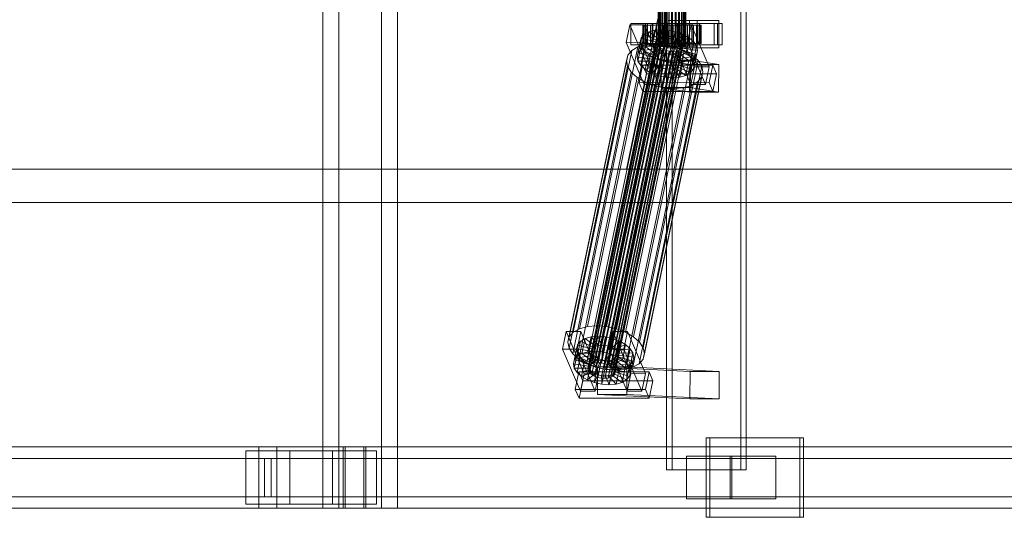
# Model space of a CAD drawing. Header units: millimetres. Extents: x -2233 to 65662, y -50530 to 6847.
# Tile 405 of 656: x 16892 to 17536, y -18456 to -18130. Entities that reach past the tile are written whole.
import ezdxf

# ---------------------------------------------------------------- set-up
doc = ezdxf.new("R2010")
doc.units = ezdxf.units.MM
doc.layers.add('superior_C02', color=7, linetype='Continuous', lineweight=0)

msp = doc.modelspace()

# ---------------------------------------------------------------- linework, layer by layer
at = {"layer": 'superior_C02'}
for p, q in [((17090.378, -17550), (17090.378, -18450)), ((17100.809, -18450), (17100.809, -17550)), ((17128.56, -18450), (17128.56, -17550)), ((17138.991, -17550), (17138.991, -18450)), ((17315.022, -17575), (17315.022, -18425)), ((17318.599, -18425), (17318.599, -17575)), ((17363.513, -18425), (17363.513, -17575)), ((17367.09, -17575), (17367.09, -18425)), ((17309.531, -18148), (17309.531, -17852)), ((17309.742, -18148), (17309.742, -17852)), ((17309.932, -18148), (17309.932, -17852)), ((17310.552, -18148), (17310.552, -17852)), ((17310.919, -18148), (17310.919, -17852)), ((17311.905, -18148), (17311.905, -17852)), ((17312.425, -18148), (17312.425, -17852)), ((17313.709, -18148), (17313.709, -17852)), ((17314.345, -18148), (17314.345, -17852)), ((17315.841, -18148), (17315.841, -17852)), ((17316.551, -18148), (17316.551, -17852)), ((17318.156, -18148), (17318.156, -17852)), ((17318.891, -18148), (17318.891, -17852)), ((17320.496, -18148), (17320.496, -17852)), ((17321.206, -18148), (17321.206, -17852)), ((17322.701, -18148), (17322.701, -17852)), ((17323.338, -18148), (17323.338, -17852)), ((17324.622, -18148), (17324.622, -17852)), ((17325.142, -18148), (17325.142, -17852)), ((17326.127, -18148), (17326.127, -17852)), ((17326.495, -18148), (17326.495, -17852)), ((17327.114, -17852), (17327.114, -18148)), ((17327.305, -18148), (17327.305, -17852)), ((17327.516, -18148), (17327.516, -17852)), ((17290.934, -18133.859), (17288.554, -18145.327)), ((17309.174, -18130), (17288.772, -18228.298)), ((17290.55, -18228.298), (17310.953, -18130)), ((17300.48, -18133.847), (17290.934, -18133.859)), ((17302.685, -18161.391), (17290.934, -18133.859)), ((17301.168, -18133), (17291.623, -18133)), ((17291.623, -18133), (17291.623, -18147)), ((17305.929, -18133), (17291.623, -18133)), ((17298.099, -18145.315), (17300.48, -18133.847)), ((17299.985, -18134), (17299.539, -18134)), ((17299.539, -18134), (17309.531, -18134)), ((17299.539, -18146), (17299.539, -18134)), ((17299.539, -18134), (17300.387, -18134)), ((17301.695, -18134), (17299.985, -18134)), ((17299.985, -18134), (17309.742, -18134)), ((17299.985, -18146), (17299.985, -18134)), ((17300.387, -18134), (17309.932, -18134)), ((17300.387, -18146), (17300.387, -18134)), ((17300.387, -18134), (17302.471, -18134)), ((17300.48, -18133.847), (17312.23, -18161.379)), ((17301.168, -18147), (17301.168, -18133)), ((17301.168, -18133), (17315.475, -18133)), ((17304.551, -18134), (17301.695, -18134)), ((17301.695, -18134), (17310.552, -18134)), ((17301.695, -18146), (17301.695, -18134)), ((17348.288, -18133), (17302.469, -18133)), ((17302.469, -18133), (17302.469, -18147)), ((17305.45, -18133), (17302.469, -18133)), ((17302.471, -18134), (17310.919, -18134)), ((17302.471, -18146), (17302.471, -18134)), ((17302.471, -18134), (17305.648, -18134)), ((17308.359, -18134), (17304.551, -18134)), ((17304.551, -18134), (17311.905, -18134)), ((17304.551, -18146), (17304.551, -18134)), ((17305.45, -18147), (17305.45, -18133)), ((17305.45, -18133), (17351.268, -18133)), ((17305.648, -18134), (17312.425, -18134)), ((17305.648, -18146), (17305.648, -18134)), ((17305.648, -18134), (17309.703, -18134)), ((17305.929, -18147), (17305.929, -18133)), ((17305.929, -18133), (17315.475, -18133)), ((17312.86, -18134), (17308.359, -18134)), ((17308.359, -18134), (17313.709, -18134)), ((17308.359, -18146), (17308.359, -18134)), ((17309.531, -18134), (17309.742, -18134)), ((17309.531, -18134), (17309.531, -18146)), ((17309.932, -18134), (17309.531, -18134)), ((17309.703, -18134), (17314.345, -18134)), ((17309.703, -18146), (17309.703, -18134)), ((17309.703, -18134), (17314.359, -18134)), ((17309.742, -18134), (17310.552, -18134)), ((17309.742, -18134), (17309.742, -18146)), ((17309.932, -18134), (17309.932, -18146)), ((17310.919, -18134), (17309.932, -18134)), ((17310.552, -18134), (17311.905, -18134)), ((17310.552, -18134), (17310.552, -18146)), ((17310.919, -18134), (17310.919, -18146)), ((17312.425, -18134), (17310.919, -18134)), ((17311.905, -18134), (17313.709, -18134)), ((17311.905, -18134), (17311.905, -18146)), ((17312.425, -18134), (17312.425, -18146)), ((17314.345, -18134), (17312.425, -18134)), ((17317.747, -18134), (17312.86, -18134)), ((17312.86, -18134), (17315.841, -18134)), ((17312.86, -18146), (17312.86, -18134)), ((17313.709, -18134), (17315.841, -18134)), ((17313.709, -18134), (17313.709, -18146)), ((17314.345, -18134), (17314.345, -18146)), ((17316.551, -18134), (17314.345, -18134)), ((17314.359, -18134), (17316.551, -18134)), ((17314.359, -18146), (17314.359, -18134)), ((17314.359, -18134), (17319.299, -18134)), ((17315.475, -18133), (17315.475, -18147)), ((17334.924, -18131), (17315.833, -18131)), ((17315.833, -18131), (17315.833, -18149)), ((17330.02, -18131), (17315.833, -18131)), ((17315.841, -18134), (17318.156, -18134)), ((17315.841, -18134), (17315.841, -18146)), ((17316.551, -18134), (17316.551, -18146)), ((17318.891, -18134), (17316.551, -18134)), ((17322.687, -18134), (17317.747, -18134)), ((17317.747, -18134), (17318.156, -18134)), ((17317.747, -18146), (17317.747, -18134)), ((17318.156, -18134), (17320.496, -18134)), ((17318.156, -18134), (17318.156, -18146)), ((17319.299, -18134), (17318.891, -18134)), ((17318.891, -18134), (17318.891, -18146)), ((17321.206, -18134), (17318.891, -18134)), ((17321.48, -18133.821), (17319.099, -18145.289)), ((17319.299, -18146), (17319.299, -18134)), ((17319.299, -18134), (17324.186, -18134)), ((17322.687, -18134), (17320.496, -18134)), ((17320.496, -18134), (17322.701, -18134)), ((17320.496, -18134), (17320.496, -18146)), ((17324.186, -18134), (17321.206, -18134)), ((17321.206, -18134), (17321.206, -18146)), ((17323.338, -18134), (17321.206, -18134)), ((17331.025, -18133.809), (17321.48, -18133.821)), ((17333.23, -18161.353), (17321.48, -18133.821)), ((17331.714, -18133), (17322.168, -18133)), ((17322.168, -18133), (17322.168, -18147)), ((17336.475, -18133), (17322.168, -18133)), ((17327.343, -18134), (17322.687, -18134)), ((17322.687, -18146), (17322.687, -18134)), ((17327.343, -18134), (17322.701, -18134)), ((17322.701, -18134), (17324.622, -18134)), ((17322.701, -18134), (17322.701, -18146)), ((17328.687, -18134), (17323.338, -18134)), ((17323.338, -18134), (17323.338, -18146)), ((17325.142, -18134), (17323.338, -18134)), ((17324.186, -18146), (17324.186, -18134)), ((17324.186, -18134), (17328.687, -18134)), ((17331.398, -18134), (17324.622, -18134)), ((17324.622, -18134), (17326.127, -18134)), ((17324.622, -18134), (17324.622, -18146)), ((17332.496, -18134), (17325.142, -18134)), ((17325.142, -18134), (17325.142, -18146)), ((17326.495, -18134), (17325.142, -18134)), ((17334.576, -18134), (17326.127, -18134)), ((17326.127, -18134), (17327.114, -18134)), ((17326.127, -18134), (17326.127, -18146)), ((17335.352, -18134), (17326.495, -18134)), ((17326.495, -18134), (17326.495, -18146)), ((17327.305, -18134), (17326.495, -18134)), ((17327.114, -18134), (17336.66, -18134)), ((17327.114, -18146), (17327.114, -18134)), ((17327.114, -18134), (17327.516, -18134)), ((17337.061, -18134), (17327.305, -18134)), ((17327.305, -18134), (17327.305, -18146)), ((17327.516, -18134), (17327.305, -18134)), ((17331.398, -18134), (17327.343, -18134)), ((17327.343, -18146), (17327.343, -18134)), ((17337.507, -18134), (17327.516, -18134)), ((17327.516, -18134), (17327.516, -18146)), ((17328.645, -18145.277), (17331.025, -18133.809)), ((17328.687, -18146), (17328.687, -18134)), ((17328.687, -18134), (17332.496, -18134)), ((17330.02, -18149), (17330.02, -18131)), ((17330.02, -18131), (17349.111, -18131)), ((17331.025, -18133.809), (17342.776, -18161.341)), ((17334.576, -18134), (17331.398, -18134)), ((17331.398, -18146), (17331.398, -18134)), ((17331.714, -18147), (17331.714, -18133)), ((17331.714, -18133), (17346.02, -18133)), ((17332.496, -18146), (17332.496, -18134)), ((17332.496, -18134), (17335.352, -18134)), ((17336.66, -18134), (17334.576, -18134)), ((17334.576, -18146), (17334.576, -18134)), ((17334.924, -18149), (17334.924, -18131)), ((17334.924, -18131), (17349.111, -18131)), ((17335.352, -18146), (17335.352, -18134)), ((17335.352, -18134), (17337.061, -18134)), ((17336.475, -18147), (17336.475, -18133)), ((17336.475, -18133), (17346.02, -18133)), ((17336.66, -18134), (17336.66, -18146)), ((17337.507, -18134), (17336.66, -18134)), ((17337.061, -18146), (17337.061, -18134)), ((17337.061, -18134), (17337.507, -18134)), ((17337.507, -18146), (17337.507, -18134)), ((17346.02, -18133), (17346.02, -18147)), ((17348.288, -18147), (17348.288, -18133)), ((17348.288, -18133), (17351.268, -18133)), ((17349.111, -18131), (17349.111, -18149)), ((17351.268, -18133), (17351.268, -18147)), ((17268.053, -18355.022), (17312.429, -18141.224)), ((17270.202, -18354.844), (17314.577, -18141.045)), ((17272.5, -18355.017), (17316.876, -18141.218)), ((17298.287, -18149.985), (17300.327, -18140.156)), ((17300.327, -18140.156), (17298.408, -18142.416)), ((17303.344, -18138.419), (17300.327, -18140.156)), ((17300.327, -18140.156), (17308.808, -18144.203)), ((17301.304, -18148.249), (17303.344, -18138.419)), ((17307.253, -18137.325), (17303.344, -18138.419)), ((17303.344, -18138.419), (17310.237, -18143.38)), ((17305.213, -18147.155), (17307.253, -18137.325)), ((17311.789, -18136.948), (17307.253, -18137.325)), ((17307.253, -18137.325), (17312.089, -18142.862)), ((17309.749, -18146.777), (17311.789, -18136.948)), ((17312.429, -18141.224), (17310.577, -18141.742)), ((17316.641, -18137.313), (17311.789, -18136.948)), ((17311.789, -18136.948), (17314.237, -18142.683)), ((17314.577, -18141.045), (17312.429, -18141.224)), ((17316.876, -18141.218), (17314.577, -18141.045)), ((17314.601, -18147.143), (17316.641, -18137.313)), ((17316.641, -18137.313), (17316.536, -18142.856)), ((17321.48, -18138.396), (17316.641, -18137.313)), ((17319.168, -18141.731), (17316.876, -18141.218)), ((17321.48, -18138.396), (17318.828, -18143.369)), ((17319.44, -18148.226), (17321.48, -18138.396)), ((17325.976, -18140.123), (17320.957, -18144.188)), ((17325.976, -18140.123), (17321.48, -18138.396)), ((17323.935, -18149.953), (17325.976, -18140.123)), ((17329.821, -18142.377), (17325.976, -18140.123)), ((17263.184, -18331.197), (17301.439, -18146.887)), ((17263.536, -18358.68), (17307.912, -18144.881)), ((17263.814, -18360.017), (17308.189, -18146.218)), ((17263.863, -18357.434), (17308.239, -18143.635)), ((17264.677, -18361.352), (17309.052, -18147.554)), ((17264.772, -18356.363), (17309.148, -18142.565)), ((17266.201, -18355.541), (17310.577, -18141.742)), ((17269.247, -18330.692), (17307.502, -18146.383)), ((17274.792, -18355.53), (17319.168, -18141.731)), ((17275.734, -18331.181), (17313.989, -18146.872)), ((17276.922, -18356.348), (17321.297, -18142.549)), ((17278.743, -18357.415), (17323.119, -18143.617)), ((17280.133, -18358.659), (17324.508, -18144.861)), ((17325.371, -18146.196), (17280.996, -18359.995)), ((17281.273, -18361.332), (17325.649, -18147.533)), ((17288.554, -18145.327), (17298.099, -18145.315)), ((17288.554, -18145.327), (17300.305, -18172.859)), ((17291.623, -18147), (17301.168, -18147)), ((17291.623, -18147), (17305.929, -18147)), ((17295.678, -18154.877), (17297.718, -18145.047)), ((17301.439, -18146.887), (17296.212, -18148.35)), ((17296.264, -18157.698), (17298.304, -18147.868)), ((17296.368, -18152.246), (17298.408, -18142.416)), ((17298.408, -18142.416), (17297.718, -18145.047)), ((17297.718, -18145.047), (17307.572, -18146.52)), ((17297.718, -18145.047), (17298.304, -18147.868)), ((17309.85, -18172.847), (17298.099, -18145.315)), ((17298.304, -18147.868), (17307.849, -18147.856)), ((17298.304, -18147.868), (17300.126, -18150.688)), ((17298.408, -18142.416), (17307.899, -18145.274)), ((17309.531, -18146), (17299.539, -18146)), ((17299.539, -18146), (17299.985, -18146)), ((17300.387, -18146), (17299.539, -18146)), ((17309.742, -18146), (17299.985, -18146)), ((17299.985, -18146), (17301.695, -18146)), ((17309.932, -18146), (17300.387, -18146)), ((17302.471, -18146), (17300.387, -18146)), ((17315.475, -18147), (17301.168, -18147)), ((17301.304, -18148.249), (17305.213, -18147.155)), ((17307.502, -18146.383), (17301.439, -18146.887)), ((17310.552, -18146), (17301.695, -18146)), ((17301.695, -18146), (17304.551, -18146)), ((17302.469, -18147), (17348.288, -18147)), ((17302.469, -18147), (17305.45, -18147)), ((17310.919, -18146), (17302.471, -18146)), ((17305.648, -18146), (17302.471, -18146)), ((17311.905, -18146), (17304.551, -18146)), ((17304.551, -18146), (17308.359, -18146)), ((17305.213, -18147.155), (17309.749, -18146.777)), ((17310.048, -18152.692), (17305.213, -18147.155)), ((17351.268, -18147), (17305.45, -18147)), ((17307.572, -18146.52), (17305.532, -18156.35)), ((17312.425, -18146), (17305.648, -18146)), ((17309.703, -18146), (17305.648, -18146)), ((17307.849, -18147.856), (17305.809, -18157.686)), ((17307.899, -18145.274), (17305.858, -18155.103)), ((17315.475, -18147), (17305.929, -18147)), ((17308.808, -18144.203), (17306.767, -18154.033)), ((17313.989, -18146.872), (17307.502, -18146.383)), ((17307.572, -18146.52), (17307.899, -18145.274)), ((17307.849, -18147.856), (17307.572, -18146.52)), ((17308.712, -18149.192), (17307.849, -18147.856)), ((17307.899, -18145.274), (17308.808, -18144.203)), ((17308.239, -18143.635), (17307.912, -18144.881)), ((17307.912, -18144.881), (17308.189, -18146.218)), ((17308.189, -18146.218), (17309.052, -18147.554)), ((17310.237, -18143.38), (17308.196, -18153.21)), ((17309.148, -18142.565), (17308.239, -18143.635)), ((17313.709, -18146), (17308.359, -18146)), ((17308.359, -18146), (17312.86, -18146)), ((17308.808, -18144.203), (17310.237, -18143.38)), ((17309.052, -18147.554), (17310.442, -18148.798)), ((17310.577, -18141.742), (17309.148, -18142.565)), ((17309.742, -18146), (17309.531, -18146)), ((17309.531, -18146), (17309.932, -18146)), ((17309.932, -18148), (17309.531, -18148)), ((17309.531, -18148), (17309.742, -18148)), ((17314.345, -18146), (17309.703, -18146)), ((17314.359, -18146), (17309.703, -18146)), ((17310.552, -18146), (17309.742, -18146)), ((17309.742, -18148), (17310.552, -18148)), ((17312.197, -18152.513), (17309.749, -18146.777)), ((17309.749, -18146.777), (17314.601, -18147.143)), ((17309.932, -18146), (17310.919, -18146)), ((17310.919, -18148), (17309.932, -18148)), ((17312.089, -18142.862), (17310.048, -18152.692)), ((17310.237, -18143.38), (17312.089, -18142.862)), ((17311.905, -18146), (17310.552, -18146)), ((17310.552, -18148), (17311.905, -18148)), ((17310.919, -18146), (17312.425, -18146)), ((17312.425, -18148), (17310.919, -18148)), ((17313.709, -18146), (17311.905, -18146)), ((17311.905, -18148), (17313.709, -18148)), ((17312.089, -18142.862), (17314.237, -18142.683)), ((17314.237, -18142.683), (17312.197, -18152.513)), ((17312.425, -18146), (17314.345, -18146)), ((17314.345, -18148), (17312.425, -18148)), ((17315.841, -18146), (17312.86, -18146)), ((17312.86, -18146), (17317.747, -18146)), ((17315.841, -18146), (17313.709, -18146)), ((17313.709, -18148), (17315.841, -18148)), ((17320.458, -18148.32), (17313.989, -18146.872)), ((17314.237, -18142.683), (17316.536, -18142.856)), ((17314.345, -18146), (17316.551, -18146)), ((17316.551, -18148), (17314.345, -18148)), ((17316.551, -18146), (17314.359, -18146)), ((17319.299, -18146), (17314.359, -18146)), ((17316.536, -18142.856), (17314.495, -18152.686)), ((17314.495, -18152.686), (17314.601, -18147.143)), ((17314.601, -18147.143), (17319.44, -18148.226)), ((17318.156, -18146), (17315.841, -18146)), ((17315.841, -18148), (17318.156, -18148)), ((17316.536, -18142.856), (17318.828, -18143.369)), ((17316.551, -18146), (17318.891, -18146)), ((17318.891, -18148), (17316.551, -18148)), ((17318.828, -18143.369), (17316.787, -18153.199)), ((17318.156, -18146), (17317.747, -18146)), ((17317.747, -18146), (17322.687, -18146)), ((17320.496, -18146), (17318.156, -18146)), ((17318.156, -18148), (17320.496, -18148)), ((17318.828, -18143.369), (17320.957, -18144.188)), ((17318.891, -18146), (17319.299, -18146)), ((17318.891, -18146), (17321.206, -18146)), ((17321.206, -18148), (17318.891, -18148)), ((17320.957, -18144.188), (17318.917, -18154.017)), ((17319.099, -18145.289), (17328.645, -18145.277)), ((17319.099, -18145.289), (17330.85, -18172.821)), ((17321.297, -18142.549), (17319.168, -18141.731)), ((17324.186, -18146), (17319.299, -18146)), ((17322.701, -18146), (17320.496, -18146)), ((17320.496, -18146), (17322.687, -18146)), ((17320.496, -18148), (17322.701, -18148)), ((17322.779, -18145.255), (17320.738, -18155.085)), ((17320.957, -18144.188), (17322.779, -18145.255)), ((17321.206, -18146), (17324.186, -18146)), ((17321.206, -18146), (17323.338, -18146)), ((17323.338, -18148), (17321.206, -18148)), ((17323.119, -18143.617), (17321.297, -18142.549)), ((17324.168, -18146.499), (17322.128, -18156.329)), ((17322.168, -18147), (17331.714, -18147)), ((17322.168, -18147), (17336.475, -18147)), ((17322.687, -18146), (17327.343, -18146)), ((17324.622, -18146), (17322.701, -18146)), ((17322.701, -18146), (17327.343, -18146)), ((17322.701, -18148), (17324.622, -18148)), ((17329.821, -18142.377), (17322.779, -18145.255)), ((17322.779, -18145.255), (17324.168, -18146.499)), ((17322.991, -18157.665), (17325.031, -18147.835)), ((17324.508, -18144.861), (17323.119, -18143.617)), ((17323.338, -18146), (17328.687, -18146)), ((17323.338, -18146), (17325.142, -18146)), ((17325.142, -18148), (17323.338, -18148)), ((17332.755, -18145.003), (17324.168, -18146.499)), ((17324.168, -18146.499), (17325.031, -18147.835)), ((17328.687, -18146), (17324.186, -18146)), ((17325.371, -18146.196), (17324.508, -18144.861)), ((17326.127, -18146), (17324.622, -18146)), ((17324.622, -18146), (17331.398, -18146)), ((17324.622, -18148), (17326.127, -18148)), ((17325.031, -18147.835), (17334.577, -18147.823)), ((17325.031, -18147.835), (17325.309, -18149.171)), ((17325.142, -18146), (17332.496, -18146)), ((17325.142, -18146), (17326.495, -18146)), ((17326.495, -18148), (17325.142, -18148)), ((17325.322, -18148.779), (17325.649, -18147.533)), ((17325.649, -18147.533), (17325.371, -18146.196)), ((17327.114, -18146), (17326.127, -18146)), ((17326.127, -18146), (17334.576, -18146)), ((17326.127, -18148), (17327.114, -18148)), ((17326.495, -18146), (17335.352, -18146)), ((17326.495, -18146), (17327.305, -18146)), ((17327.305, -18148), (17326.495, -18148)), ((17336.66, -18146), (17327.114, -18146)), ((17327.516, -18146), (17327.114, -18146)), ((17327.114, -18148), (17327.516, -18148)), ((17327.305, -18146), (17337.061, -18146)), ((17327.305, -18146), (17327.516, -18146)), ((17327.516, -18148), (17327.305, -18148)), ((17327.343, -18146), (17331.398, -18146)), ((17327.516, -18146), (17337.507, -18146)), ((17327.781, -18152.207), (17329.821, -18142.377)), ((17340.396, -18172.809), (17328.645, -18145.277)), ((17332.496, -18146), (17328.687, -18146)), ((17332.755, -18145.003), (17329.821, -18142.377)), ((17330.715, -18154.833), (17332.755, -18145.003)), ((17331.398, -18146), (17334.576, -18146)), ((17346.02, -18147), (17331.714, -18147)), ((17335.352, -18146), (17332.496, -18146)), ((17334.577, -18147.823), (17332.536, -18157.653)), ((17334.577, -18147.823), (17332.755, -18145.003)), ((17334.576, -18146), (17336.66, -18146)), ((17335.163, -18150.644), (17334.577, -18147.823)), ((17337.061, -18146), (17335.352, -18146)), ((17346.02, -18147), (17336.475, -18147)), ((17336.66, -18146), (17337.507, -18146)), ((17337.507, -18146), (17337.061, -18146)), ((17351.268, -18147), (17348.288, -18147)), ((17251.359, -18338.003), (17289.614, -18153.694)), ((17253.924, -18334.981), (17292.179, -18150.672)), ((17257.957, -18332.659), (17296.212, -18148.35)), ((17266.066, -18362.596), (17310.442, -18148.798)), ((17267.888, -18363.664), (17312.263, -18149.865)), ((17270.017, -18364.482), (17314.393, -18150.683)), ((17272.309, -18364.995), (17316.685, -18151.196)), ((17274.608, -18365.168), (17318.983, -18151.369)), ((17276.756, -18364.989), (17321.132, -18151.191)), ((17278.608, -18364.471), (17322.984, -18150.672)), ((17280.037, -18363.648), (17324.413, -18149.85)), ((17280.946, -18362.578), (17325.322, -18148.779)), ((17282.203, -18332.629), (17320.458, -18148.32)), ((17288.213, -18334.938), (17326.467, -18150.629)), ((17289.614, -18153.694), (17288.691, -18157.211)), ((17292.179, -18150.672), (17289.614, -18153.694)), ((17296.212, -18148.35), (17292.179, -18150.672)), ((17293.353, -18337.95), (17331.608, -18153.641)), ((17295.678, -18154.877), (17296.368, -18152.246)), ((17296.368, -18152.246), (17298.287, -18149.985)), ((17305.858, -18155.103), (17296.368, -18152.246)), ((17298.085, -18160.518), (17300.126, -18150.688)), ((17298.287, -18149.985), (17301.304, -18148.249)), ((17306.767, -18154.033), (17298.287, -18149.985)), ((17300.126, -18150.688), (17308.712, -18149.192)), ((17300.126, -18150.688), (17303.059, -18153.314)), ((17301.019, -18163.144), (17303.059, -18153.314)), ((17308.196, -18153.21), (17301.304, -18148.249)), ((17303.059, -18153.314), (17310.102, -18150.436)), ((17303.059, -18153.314), (17306.905, -18155.567)), ((17306.767, -18154.033), (17305.858, -18155.103)), ((17308.712, -18149.192), (17306.672, -18159.022)), ((17308.196, -18153.21), (17306.767, -18154.033)), ((17306.905, -18155.567), (17311.923, -18151.503)), ((17310.102, -18150.436), (17308.062, -18160.266)), ((17310.048, -18152.692), (17308.196, -18153.21)), ((17310.102, -18150.436), (17308.712, -18149.192)), ((17311.923, -18151.503), (17309.883, -18161.333)), ((17312.197, -18152.513), (17310.048, -18152.692)), ((17311.923, -18151.503), (17310.102, -18150.436)), ((17310.442, -18148.798), (17312.263, -18149.865)), ((17311.4, -18157.295), (17314.053, -18152.321)), ((17314.053, -18152.321), (17311.923, -18151.503)), ((17314.053, -18152.321), (17312.013, -18162.151)), ((17314.495, -18152.686), (17312.197, -18152.513)), ((17312.263, -18149.865), (17314.393, -18150.683)), ((17316.345, -18152.835), (17314.053, -18152.321)), ((17316.345, -18152.835), (17314.305, -18162.664)), ((17314.393, -18150.683), (17316.685, -18151.196)), ((17316.787, -18153.199), (17314.495, -18152.686)), ((17315.833, -18149), (17334.924, -18149)), ((17330.02, -18149), (17315.833, -18149)), ((17316.239, -18158.378), (17316.345, -18152.835)), ((17318.643, -18153.008), (17316.345, -18152.835)), ((17318.643, -18153.008), (17316.603, -18162.837)), ((17316.685, -18151.196), (17318.983, -18151.369)), ((17316.787, -18153.199), (17319.44, -18148.226)), ((17318.917, -18154.017), (17316.787, -18153.199)), ((17320.792, -18152.829), (17318.643, -18153.008)), ((17321.091, -18158.743), (17318.643, -18153.008)), ((17320.792, -18152.829), (17318.752, -18162.659)), ((17318.917, -18154.017), (17323.935, -18149.953)), ((17320.738, -18155.085), (17318.917, -18154.017)), ((17318.983, -18151.369), (17321.132, -18151.191)), ((17319.44, -18148.226), (17323.935, -18149.953)), ((17326.467, -18150.629), (17320.458, -18148.32)), ((17322.644, -18152.311), (17320.603, -18162.14)), ((17320.738, -18155.085), (17327.781, -18152.207)), ((17322.644, -18152.311), (17320.792, -18152.829)), ((17325.627, -18158.366), (17320.792, -18152.829)), ((17321.132, -18151.191), (17322.984, -18150.672)), ((17324.073, -18151.488), (17322.033, -18161.318)), ((17324.073, -18151.488), (17322.644, -18152.311)), ((17329.537, -18157.272), (17322.644, -18152.311)), ((17324.982, -18150.417), (17322.942, -18160.247)), ((17322.984, -18150.672), (17324.413, -18149.85)), ((17325.309, -18149.171), (17323.268, -18159.001)), ((17323.935, -18149.953), (17327.781, -18152.207)), ((17324.982, -18150.417), (17324.073, -18151.488)), ((17332.554, -18155.535), (17324.073, -18151.488)), ((17324.413, -18149.85), (17325.322, -18148.779)), ((17325.309, -18149.171), (17324.982, -18150.417)), ((17334.472, -18153.275), (17324.982, -18150.417)), ((17335.163, -18150.644), (17325.309, -18149.171)), ((17331.608, -18153.641), (17326.467, -18150.629)), ((17327.781, -18152.207), (17330.715, -18154.833)), ((17349.111, -18149), (17330.02, -18149)), ((17335.53, -18157.152), (17331.608, -18153.641)), ((17332.432, -18163.105), (17334.472, -18153.275)), ((17332.554, -18155.535), (17334.472, -18153.275)), ((17333.122, -18160.474), (17335.163, -18150.644)), ((17334.472, -18153.275), (17335.163, -18150.644)), ((17349.111, -18149), (17334.924, -18149)), ((17250.436, -18341.52), (17288.691, -18157.211)), ((17288.691, -18157.211), (17289.474, -18160.982)), ((17305.532, -18156.35), (17295.678, -18154.877)), ((17296.264, -18157.698), (17295.678, -18154.877)), ((17305.809, -18157.686), (17296.264, -18157.698)), ((17298.085, -18160.518), (17296.264, -18157.698)), ((17299.332, -18160.247), (17296.951, -18171.715)), ((17297.275, -18341.461), (17335.53, -18157.152)), ((17306.672, -18159.022), (17298.085, -18160.518)), ((17301.019, -18163.144), (17298.085, -18160.518)), ((17345.15, -18160.19), (17299.332, -18160.247)), ((17301.78, -18165.983), (17299.332, -18160.247)), ((17308.062, -18160.266), (17301.019, -18163.144)), ((17304.865, -18165.397), (17306.905, -18155.567)), ((17305.858, -18155.103), (17305.532, -18156.35)), ((17305.532, -18156.35), (17305.809, -18157.686)), ((17305.809, -18157.686), (17306.672, -18159.022)), ((17306.672, -18159.022), (17308.062, -18160.266)), ((17306.905, -18155.567), (17311.4, -18157.295)), ((17308.062, -18160.266), (17309.883, -18161.333)), ((17309.36, -18167.125), (17311.4, -18157.295)), ((17311.629, -18156.962), (17311.381, -18174.943)), ((17311.4, -18157.295), (17316.239, -18158.378)), ((17330.72, -18156.962), (17311.629, -18156.962)), ((17330.138, -18159.83), (17311.629, -18156.962)), ((17314.199, -18168.208), (17316.239, -18158.378)), ((17316.239, -18158.378), (17321.091, -18158.743)), ((17319.051, -18168.573), (17321.091, -18158.743)), ((17322.128, -18156.329), (17320.738, -18155.085)), ((17321.091, -18158.743), (17325.627, -18158.366)), ((17322.033, -18161.318), (17322.942, -18160.247)), ((17322.128, -18156.329), (17330.715, -18154.833)), ((17322.991, -18157.665), (17322.128, -18156.329)), ((17322.942, -18160.247), (17323.268, -18159.001)), ((17322.942, -18160.247), (17332.432, -18163.105)), ((17332.536, -18157.653), (17322.991, -18157.665)), ((17323.268, -18159.001), (17322.991, -18157.665)), ((17323.268, -18159.001), (17333.122, -18160.474)), ((17323.587, -18168.196), (17325.627, -18158.366)), ((17325.627, -18158.366), (17329.537, -18157.272)), ((17327.496, -18167.102), (17329.537, -18157.272)), ((17329.537, -18157.272), (17332.554, -18155.535)), ((17329.89, -18177.811), (17330.138, -18159.83)), ((17330.138, -18159.83), (17349.229, -18159.83)), ((17330.472, -18174.943), (17330.72, -18156.962)), ((17330.513, -18165.365), (17332.554, -18155.535)), ((17330.715, -18154.833), (17332.536, -18157.653)), ((17330.72, -18156.962), (17349.229, -18159.83)), ((17333.122, -18160.474), (17332.432, -18163.105)), ((17332.536, -18157.653), (17333.122, -18160.474)), ((17337.965, -18160.922), (17335.53, -18157.152)), ((17342.77, -18171.658), (17345.15, -18160.19)), ((17345.15, -18160.19), (17347.598, -18165.926)), ((17349.229, -18159.83), (17348.981, -18177.811)), ((17251.22, -18345.291), (17289.474, -18160.982)), ((17253.655, -18349.061), (17291.91, -18164.752)), ((17289.474, -18160.982), (17291.91, -18164.752)), ((17291.91, -18164.752), (17295.832, -18168.263)), ((17299.399, -18177.451), (17301.78, -18165.983)), ((17337.965, -18160.922), (17299.711, -18345.231)), ((17300.305, -18172.859), (17302.685, -18161.391)), ((17300.494, -18349.002), (17338.749, -18164.693)), ((17304.865, -18165.397), (17301.019, -18163.144)), ((17301.78, -18165.983), (17347.598, -18165.926)), ((17302.685, -18161.391), (17312.23, -18161.379)), ((17309.883, -18161.333), (17304.865, -18165.397)), ((17309.36, -18167.125), (17304.865, -18165.397)), ((17312.013, -18162.151), (17309.36, -18167.125)), ((17314.199, -18168.208), (17309.36, -18167.125)), ((17312.23, -18161.379), (17309.85, -18172.847)), ((17309.883, -18161.333), (17312.013, -18162.151)), ((17312.013, -18162.151), (17314.305, -18162.664)), ((17314.305, -18162.664), (17314.199, -18168.208)), ((17314.305, -18162.664), (17316.603, -18162.837)), ((17316.603, -18162.837), (17318.752, -18162.659)), ((17316.603, -18162.837), (17319.051, -18168.573)), ((17318.752, -18162.659), (17320.603, -18162.14)), ((17318.752, -18162.659), (17323.587, -18168.196)), ((17320.603, -18162.14), (17322.033, -18161.318)), ((17320.603, -18162.14), (17327.496, -18167.102)), ((17322.033, -18161.318), (17330.513, -18165.365)), ((17327.496, -18167.102), (17323.587, -18168.196)), ((17330.513, -18165.365), (17327.496, -18167.102)), ((17332.432, -18163.105), (17330.513, -18165.365)), ((17330.85, -18172.821), (17333.23, -18161.353)), ((17333.23, -18161.353), (17342.776, -18161.341)), ((17337.826, -18168.21), (17338.749, -18164.693)), ((17338.749, -18164.693), (17337.965, -18160.922)), ((17342.776, -18161.341), (17340.396, -18172.809)), ((17347.598, -18165.926), (17345.218, -18177.394)), ((17257.577, -18352.572), (17295.832, -18168.263)), ((17262.718, -18355.584), (17300.972, -18171.275)), ((17268.727, -18357.893), (17306.982, -18173.584)), ((17292.973, -18357.863), (17331.228, -18173.554)), ((17295.832, -18168.263), (17300.972, -18171.275)), ((17296.951, -18171.715), (17342.77, -18171.658)), ((17296.951, -18171.715), (17299.399, -18177.451)), ((17297.006, -18355.541), (17335.261, -18171.232)), ((17299.571, -18352.519), (17337.826, -18168.21)), ((17309.85, -18172.847), (17300.305, -18172.859)), ((17300.972, -18171.275), (17306.982, -18173.584)), ((17306.982, -18173.584), (17313.451, -18175.032)), ((17319.051, -18168.573), (17314.199, -18168.208)), ((17323.587, -18168.196), (17319.051, -18168.573)), ((17326.001, -18175.016), (17331.228, -18173.554)), ((17340.396, -18172.809), (17330.85, -18172.821)), ((17331.228, -18173.554), (17335.261, -18171.232)), ((17335.261, -18171.232), (17337.826, -18168.21)), ((17345.218, -18177.394), (17342.77, -18171.658)), ((17275.196, -18359.341), (17313.451, -18175.032)), ((17281.683, -18359.83), (17319.938, -18175.521)), ((17287.747, -18359.326), (17326.001, -18175.016)), ((17345.218, -18177.394), (17299.399, -18177.451)), ((17311.381, -18174.943), (17330.472, -18174.943)), ((17329.89, -18177.811), (17311.381, -18174.943)), ((17313.451, -18175.032), (17319.938, -18175.521)), ((17319.938, -18175.521), (17326.001, -18175.016)), ((17348.981, -18177.811), (17329.89, -18177.811)), ((17348.981, -18177.811), (17330.472, -18174.943)), ((17288.772, -18228.298), (16352.815, -18228.298)), ((16354.593, -18228.298), (17290.55, -18228.298)), ((17288.772, -18228.298), (17290.55, -18228.298)), ((18224.729, -18228.298), (17288.772, -18228.298)), ((17290.55, -18228.298), (18226.507, -18228.298)), ((24634.01, -18250), (15575.415, -18250)), ((15576.913, -18250), (24635.508, -18250)), ((17249.279, -18334.551), (17246.899, -18346.02)), ((17258.825, -18334.539), (17249.279, -18334.551)), ((17261.03, -18362.083), (17249.279, -18334.551)), ((17253.924, -18334.981), (17257.957, -18332.659)), ((17256.444, -18346.008), (17258.825, -18334.539)), ((17257.957, -18332.659), (17263.184, -18331.197)), ((17258.825, -18334.539), (17270.575, -18362.071)), ((17263.184, -18331.197), (17269.247, -18330.692)), ((17269.247, -18330.692), (17275.734, -18331.181)), ((17275.734, -18331.181), (17282.203, -18332.629)), ((17279.825, -18334.513), (17277.444, -18345.981)), ((17289.37, -18334.501), (17279.825, -18334.513)), ((17291.575, -18362.045), (17279.825, -18334.513)), ((17282.203, -18332.629), (17288.213, -18334.938)), ((17286.99, -18345.969), (17289.37, -18334.501)), ((17289.37, -18334.501), (17301.121, -18362.033)), ((17250.436, -18341.52), (17251.359, -18338.003)), ((17251.359, -18338.003), (17253.924, -18334.981)), ((17256.631, -18350.678), (17258.672, -18340.848)), ((17258.672, -18340.848), (17256.753, -18343.108)), ((17261.689, -18339.111), (17258.672, -18340.848)), ((17258.672, -18340.848), (17267.152, -18344.895)), ((17259.648, -18348.941), (17261.689, -18339.111)), ((17265.598, -18338.017), (17261.689, -18339.111)), ((17261.689, -18339.111), (17268.582, -18344.073)), ((17263.558, -18347.847), (17265.598, -18338.017)), ((17270.134, -18337.64), (17265.598, -18338.017)), ((17265.598, -18338.017), (17270.433, -18343.554)), ((17268.094, -18347.47), (17270.134, -18337.64)), ((17274.986, -18338.005), (17270.134, -18337.64)), ((17270.134, -18337.64), (17272.582, -18343.376)), ((17272.946, -18347.835), (17274.986, -18338.005)), ((17274.986, -18338.005), (17274.88, -18343.549)), ((17279.825, -18339.088), (17274.986, -18338.005)), ((17279.825, -18339.088), (17277.172, -18344.062)), ((17277.785, -18348.918), (17279.825, -18339.088)), ((17284.321, -18340.816), (17279.302, -18344.88)), ((17284.321, -18340.816), (17279.825, -18339.088)), ((17282.28, -18350.645), (17284.321, -18340.816)), ((17288.166, -18343.069), (17284.321, -18340.816)), ((17288.213, -18334.938), (17293.353, -18337.95)), ((17293.353, -18337.95), (17297.275, -18341.461)), ((17246.899, -18346.02), (17256.444, -18346.008)), ((17246.899, -18346.02), (17258.649, -18373.551)), ((17251.22, -18345.291), (17250.436, -18341.52)), ((17253.655, -18349.061), (17251.22, -18345.291)), ((17254.023, -18355.569), (17256.063, -18345.739)), ((17254.713, -18352.938), (17256.753, -18343.108)), ((17256.753, -18343.108), (17256.063, -18345.739)), ((17256.063, -18345.739), (17265.917, -18347.212)), ((17256.063, -18345.739), (17256.649, -18348.56)), ((17268.195, -18373.539), (17256.444, -18346.008)), ((17256.753, -18343.108), (17266.243, -18345.966)), ((17263.558, -18347.847), (17268.094, -18347.47)), ((17265.917, -18347.212), (17263.876, -18357.042)), ((17266.243, -18345.966), (17264.203, -18355.796)), ((17267.152, -18344.895), (17265.112, -18354.725)), ((17265.917, -18347.212), (17266.243, -18345.966)), ((17266.194, -18348.548), (17265.917, -18347.212)), ((17266.243, -18345.966), (17267.152, -18344.895)), ((17268.582, -18344.073), (17266.541, -18353.902)), ((17267.152, -18344.895), (17268.582, -18344.073)), ((17270.542, -18353.205), (17268.094, -18347.47)), ((17268.094, -18347.47), (17272.946, -18347.835)), ((17270.433, -18343.554), (17268.393, -18353.384)), ((17268.582, -18344.073), (17270.433, -18343.554)), ((17270.433, -18343.554), (17272.582, -18343.376)), ((17272.582, -18343.376), (17270.542, -18353.205)), ((17272.582, -18343.376), (17274.88, -18343.549)), ((17274.88, -18343.549), (17272.84, -18353.378)), ((17274.88, -18343.549), (17277.172, -18344.062)), ((17277.172, -18344.062), (17275.132, -18353.892)), ((17277.172, -18344.062), (17279.302, -18344.88)), ((17279.302, -18344.88), (17277.262, -18354.71)), ((17277.444, -18345.981), (17286.99, -18345.969)), ((17277.444, -18345.981), (17289.195, -18373.513)), ((17281.123, -18345.947), (17279.083, -18355.777)), ((17279.302, -18344.88), (17281.123, -18345.947)), ((17282.513, -18347.191), (17280.473, -18357.021)), ((17288.166, -18343.069), (17281.123, -18345.947)), ((17281.123, -18345.947), (17282.513, -18347.191)), ((17291.1, -18345.695), (17282.513, -18347.191)), ((17282.513, -18347.191), (17283.376, -18348.527)), ((17286.126, -18352.899), (17288.166, -18343.069)), ((17298.74, -18373.501), (17286.99, -18345.969)), ((17291.1, -18345.695), (17288.166, -18343.069)), ((17289.059, -18355.525), (17291.1, -18345.695)), ((17292.922, -18348.515), (17291.1, -18345.695)), ((17297.275, -18341.461), (17299.711, -18345.231)), ((17299.711, -18345.231), (17300.494, -18349.002)), ((17257.577, -18352.572), (17253.655, -18349.061)), ((17254.023, -18355.569), (17254.713, -18352.938)), ((17254.608, -18358.39), (17256.649, -18348.56)), ((17254.713, -18352.938), (17256.631, -18350.678)), ((17264.203, -18355.796), (17254.713, -18352.938)), ((17256.43, -18361.21), (17258.47, -18351.38)), ((17256.631, -18350.678), (17259.648, -18348.941)), ((17265.112, -18354.725), (17256.631, -18350.678)), ((17256.649, -18348.56), (17266.194, -18348.548)), ((17256.649, -18348.56), (17258.47, -18351.38)), ((17262.718, -18355.584), (17257.577, -18352.572)), ((17258.47, -18351.38), (17267.057, -18349.884)), ((17258.47, -18351.38), (17261.404, -18354.006)), ((17259.648, -18348.941), (17263.558, -18347.847)), ((17266.541, -18353.902), (17259.648, -18348.941)), ((17261.404, -18354.006), (17268.447, -18351.128)), ((17268.393, -18353.384), (17263.558, -18347.847)), ((17266.194, -18348.548), (17264.154, -18358.378)), ((17267.057, -18349.884), (17265.017, -18359.714)), ((17266.541, -18353.902), (17265.112, -18354.725)), ((17265.25, -18356.26), (17270.268, -18352.196)), ((17267.057, -18349.884), (17266.194, -18348.548)), ((17268.447, -18351.128), (17266.406, -18360.958)), ((17268.393, -18353.384), (17266.541, -18353.902)), ((17268.447, -18351.128), (17267.057, -18349.884)), ((17270.268, -18352.196), (17268.228, -18362.025)), ((17270.542, -18353.205), (17268.393, -18353.384)), ((17270.268, -18352.196), (17268.447, -18351.128)), ((17269.745, -18357.987), (17272.398, -18353.014)), ((17272.398, -18353.014), (17270.268, -18352.196)), ((17272.398, -18353.014), (17270.357, -18362.843)), ((17272.84, -18353.378), (17270.542, -18353.205)), ((17274.69, -18353.527), (17272.398, -18353.014)), ((17274.69, -18353.527), (17272.649, -18363.357)), ((17272.84, -18353.378), (17272.946, -18347.835)), ((17275.132, -18353.892), (17272.84, -18353.378)), ((17272.946, -18347.835), (17277.785, -18348.918)), ((17274.584, -18359.07), (17274.69, -18353.527)), ((17276.988, -18353.7), (17274.69, -18353.527)), ((17276.988, -18353.7), (17274.948, -18363.53)), ((17275.132, -18353.892), (17277.785, -18348.918)), ((17277.262, -18354.71), (17275.132, -18353.892)), ((17279.137, -18353.521), (17276.988, -18353.7)), ((17279.436, -18359.436), (17276.988, -18353.7)), ((17279.137, -18353.521), (17277.096, -18363.351)), ((17277.262, -18354.71), (17282.28, -18350.645)), ((17277.785, -18348.918), (17282.28, -18350.645)), ((17280.989, -18353.003), (17278.948, -18362.833)), ((17279.083, -18355.777), (17286.126, -18352.899)), ((17280.989, -18353.003), (17279.137, -18353.521)), ((17283.972, -18359.058), (17279.137, -18353.521)), ((17282.418, -18352.18), (17280.377, -18362.01)), ((17282.418, -18352.18), (17280.989, -18353.003)), ((17287.881, -18357.964), (17280.989, -18353.003)), ((17283.327, -18351.109), (17281.286, -18360.939)), ((17281.336, -18358.357), (17283.376, -18348.527)), ((17283.654, -18349.863), (17281.613, -18359.693)), ((17282.28, -18350.645), (17286.126, -18352.899)), ((17283.327, -18351.109), (17282.418, -18352.18)), ((17290.898, -18356.228), (17282.418, -18352.18)), ((17283.654, -18349.863), (17283.327, -18351.109)), ((17292.817, -18353.967), (17283.327, -18351.109)), ((17283.376, -18348.527), (17292.922, -18348.515)), ((17283.376, -18348.527), (17283.654, -18349.863)), ((17293.507, -18351.336), (17283.654, -18349.863)), ((17286.126, -18352.899), (17289.059, -18355.525)), ((17290.777, -18363.797), (17292.817, -18353.967)), ((17292.922, -18348.515), (17290.881, -18358.345)), ((17290.898, -18356.228), (17292.817, -18353.967)), ((17291.467, -18361.166), (17293.507, -18351.336)), ((17292.817, -18353.967), (17293.507, -18351.336)), ((17293.507, -18351.336), (17292.922, -18348.515)), ((17299.571, -18352.519), (17297.006, -18355.541)), ((17300.494, -18349.002), (17299.571, -18352.519)), ((17263.876, -18357.042), (17254.023, -18355.569)), ((17254.608, -18358.39), (17254.023, -18355.569)), ((17264.154, -18358.378), (17254.608, -18358.39)), ((17256.43, -18361.21), (17254.608, -18358.39)), ((17265.017, -18359.714), (17256.43, -18361.21)), ((17259.364, -18363.836), (17261.404, -18354.006)), ((17261.404, -18354.006), (17265.25, -18356.26)), ((17268.727, -18357.893), (17262.718, -18355.584)), ((17263.209, -18366.09), (17265.25, -18356.26)), ((17263.536, -18358.68), (17263.863, -18357.434)), ((17263.814, -18360.017), (17263.536, -18358.68)), ((17264.677, -18361.352), (17263.814, -18360.017)), ((17263.863, -18357.434), (17264.772, -18356.363)), ((17264.203, -18355.796), (17263.876, -18357.042)), ((17263.876, -18357.042), (17264.154, -18358.378)), ((17264.154, -18358.378), (17265.017, -18359.714)), ((17265.112, -18354.725), (17264.203, -18355.796)), ((17264.772, -18356.363), (17266.201, -18355.541)), ((17265.017, -18359.714), (17266.406, -18360.958)), ((17265.25, -18356.26), (17269.745, -18357.987)), ((17266.201, -18355.541), (17268.053, -18355.022)), ((17267.705, -18367.817), (17269.745, -18357.987)), ((17268.053, -18355.022), (17270.202, -18354.844)), ((17275.196, -18359.341), (17268.727, -18357.893)), ((17269.745, -18357.987), (17274.584, -18359.07)), ((17269.888, -18357.646), (17269.812, -18375.644)), ((17288.979, -18357.646), (17269.888, -18357.646)), ((17330.281, -18360.514), (17269.888, -18357.646)), ((17270.202, -18354.844), (17272.5, -18355.017)), ((17272.5, -18355.017), (17274.792, -18355.53)), ((17272.544, -18368.9), (17274.584, -18359.07)), ((17274.584, -18359.07), (17279.436, -18359.436)), ((17274.792, -18355.53), (17276.922, -18356.348)), ((17281.683, -18359.83), (17275.196, -18359.341)), ((17276.922, -18356.348), (17278.743, -18357.415)), ((17279.083, -18355.777), (17277.262, -18354.71)), ((17277.396, -18369.265), (17279.436, -18359.436)), ((17278.743, -18357.415), (17280.133, -18358.659)), ((17280.473, -18357.021), (17279.083, -18355.777)), ((17279.436, -18359.436), (17283.972, -18359.058)), ((17280.133, -18358.659), (17280.996, -18359.995)), ((17280.473, -18357.021), (17289.059, -18355.525)), ((17281.336, -18358.357), (17280.473, -18357.021)), ((17280.996, -18359.995), (17281.273, -18361.332)), ((17281.286, -18360.939), (17281.613, -18359.693)), ((17290.881, -18358.345), (17281.336, -18358.357)), ((17281.613, -18359.693), (17281.336, -18358.357)), ((17281.613, -18359.693), (17291.467, -18361.166)), ((17287.747, -18359.326), (17281.683, -18359.83)), ((17281.932, -18368.888), (17283.972, -18359.058)), ((17283.972, -18359.058), (17287.881, -18357.964)), ((17285.841, -18367.794), (17287.881, -18357.964)), ((17292.973, -18357.863), (17287.747, -18359.326)), ((17287.881, -18357.964), (17290.898, -18356.228)), ((17288.858, -18366.057), (17290.898, -18356.228)), ((17288.903, -18375.644), (17288.979, -18357.646)), ((17288.979, -18357.646), (17349.372, -18360.514)), ((17289.059, -18355.525), (17290.881, -18358.345)), ((17290.881, -18358.345), (17291.467, -18361.166)), ((17297.006, -18355.541), (17292.973, -18357.863)), ((17257.676, -18360.939), (17255.296, -18372.408)), ((17259.364, -18363.836), (17256.43, -18361.21)), ((17303.495, -18360.882), (17257.676, -18360.939)), ((17260.124, -18366.675), (17257.676, -18360.939)), ((17257.744, -18378.143), (17260.124, -18366.675)), ((17258.649, -18373.551), (17261.03, -18362.083)), ((17266.406, -18360.958), (17259.364, -18363.836)), ((17263.209, -18366.09), (17259.364, -18363.836)), ((17260.124, -18366.675), (17305.943, -18366.618)), ((17261.03, -18362.083), (17270.575, -18362.071)), ((17268.228, -18362.025), (17263.209, -18366.09)), ((17267.705, -18367.817), (17263.209, -18366.09)), ((17266.066, -18362.596), (17264.677, -18361.352)), ((17267.888, -18363.664), (17266.066, -18362.596)), ((17266.406, -18360.958), (17268.228, -18362.025)), ((17270.357, -18362.843), (17267.705, -18367.817)), ((17270.017, -18364.482), (17267.888, -18363.664)), ((17270.575, -18362.071), (17268.195, -18373.539)), ((17268.228, -18362.025), (17270.357, -18362.843)), ((17272.309, -18364.995), (17270.017, -18364.482)), ((17270.357, -18362.843), (17272.649, -18363.357)), ((17274.608, -18365.168), (17272.309, -18364.995)), ((17272.649, -18363.357), (17272.544, -18368.9)), ((17272.649, -18363.357), (17274.948, -18363.53)), ((17276.756, -18364.989), (17274.608, -18365.168)), ((17274.948, -18363.53), (17277.096, -18363.351)), ((17274.948, -18363.53), (17277.396, -18369.265)), ((17278.608, -18364.471), (17276.756, -18364.989)), ((17277.096, -18363.351), (17278.948, -18362.833)), ((17277.096, -18363.351), (17281.932, -18368.888)), ((17280.037, -18363.648), (17278.608, -18364.471)), ((17278.948, -18362.833), (17280.377, -18362.01)), ((17278.948, -18362.833), (17285.841, -18367.794)), ((17280.946, -18362.578), (17280.037, -18363.648)), ((17280.377, -18362.01), (17281.286, -18360.939)), ((17280.377, -18362.01), (17288.858, -18366.057)), ((17281.273, -18361.332), (17280.946, -18362.578)), ((17281.286, -18360.939), (17290.777, -18363.797)), ((17288.858, -18366.057), (17285.841, -18367.794)), ((17290.777, -18363.797), (17288.858, -18366.057)), ((17289.195, -18373.513), (17291.575, -18362.045)), ((17291.467, -18361.166), (17290.777, -18363.797)), ((17291.575, -18362.045), (17301.121, -18362.033)), ((17301.121, -18362.033), (17298.74, -18373.501)), ((17301.114, -18372.35), (17303.495, -18360.882)), ((17303.495, -18360.882), (17305.943, -18366.618)), ((17305.943, -18366.618), (17303.563, -18378.086)), ((17330.205, -18378.512), (17330.281, -18360.514)), ((17330.281, -18360.514), (17349.372, -18360.514)), ((17349.372, -18360.514), (17349.296, -18378.512)), ((17255.296, -18372.408), (17301.114, -18372.35)), ((17255.296, -18372.408), (17257.744, -18378.143)), ((17272.544, -18368.9), (17267.705, -18367.817)), ((17277.396, -18369.265), (17272.544, -18368.9)), ((17281.932, -18368.888), (17277.396, -18369.265)), ((17285.841, -18367.794), (17281.932, -18368.888)), ((17303.563, -18378.086), (17301.114, -18372.35)), ((17303.563, -18378.086), (17257.744, -18378.143)), ((17268.195, -18373.539), (17258.649, -18373.551)), ((17269.812, -18375.644), (17288.903, -18375.644)), ((17330.205, -18378.512), (17269.812, -18375.644)), ((17349.296, -18378.512), (17288.903, -18375.644)), ((17298.74, -18373.501), (17289.195, -18373.513)), ((17349.296, -18378.512), (17330.205, -18378.512)), ((17401.97, -18404), (17340.879, -18404)), ((17340.879, -18404), (17340.879, -18456)), ((17343.263, -18404), (17340.879, -18404)), ((17343.263, -18456), (17343.263, -18404)), ((17343.263, -18404), (17404.355, -18404)), ((17401.97, -18456), (17401.97, -18404)), ((17401.97, -18404), (17404.355, -18404)), ((17404.355, -18404), (17404.355, -18456)), ((17048.368, -18410), (15902.908, -18410)), ((15914.83, -18410), (17060.29, -18410)), ((17104.829, -18410), (15939.698, -18410)), ((15951.957, -18410), (17117.088, -18410)), ((17048.368, -18410), (17048.368, -18450)), ((17060.29, -18410), (17048.368, -18410)), ((18193.828, -18410), (17048.368, -18410)), ((17060.29, -18450), (17060.29, -18410)), ((17060.29, -18410), (18205.75, -18410)), ((17103.507, -18410), (17118.41, -18410)), ((17103.507, -18450), (17103.507, -18410)), ((18248.967, -18410), (17103.507, -18410)), ((17104.829, -18410), (17104.829, -18450)), ((17117.088, -18410), (17104.829, -18410)), ((17117.088, -18450), (17117.088, -18410)), ((17118.41, -18410), (17118.41, -18450)), ((17118.41, -18410), (18263.87, -18410)), ((17048.41, -18417.5), (15939.909, -18417.5)), ((15951.746, -18417.5), (17060.248, -18417.5)), ((17068.647, -18412.5), (17040.011, -18412.5)), ((17040.011, -18412.5), (17040.011, -18447.5)), ((17096.641, -18412.5), (17040.011, -18412.5)), ((17048.41, -18417.5), (17048.41, -18442.5)), ((17060.248, -18417.5), (17048.41, -18417.5)), ((17052.152, -18417.5), (17056.506, -18417.5)), ((17052.152, -18442.5), (17052.152, -18417.5)), ((18254.242, -18417.5), (17052.152, -18417.5)), ((17056.506, -18417.5), (17056.506, -18442.5)), ((17056.506, -18417.5), (18258.595, -18417.5)), ((17060.248, -18442.5), (17060.248, -18417.5)), ((17068.647, -18447.5), (17068.647, -18412.5)), ((17068.647, -18412.5), (17125.277, -18412.5)), ((17096.641, -18447.5), (17096.641, -18412.5)), ((17096.641, -18412.5), (17125.277, -18412.5)), ((17125.277, -18412.5), (17125.277, -18447.5)), ((17356.566, -18416), (17327.93, -18416)), ((17327.93, -18416), (17327.93, -18444)), ((17357.702, -18416), (17327.93, -18416)), ((17356.566, -18444), (17356.566, -18416)), ((17356.566, -18416), (17386.339, -18416)), ((17357.702, -18444), (17357.702, -18416)), ((17357.702, -18416), (17386.339, -18416)), ((17386.339, -18416), (17386.339, -18444)), ((17315.022, -18425), (17363.513, -18425)), ((17315.022, -18425), (17318.599, -18425)), ((17367.09, -18425), (17318.599, -18425)), ((17367.09, -18425), (17363.513, -18425)), ((15939.909, -18442.5), (17048.41, -18442.5)), ((15951.746, -18442.5), (17060.248, -18442.5)), ((17048.41, -18442.5), (17060.248, -18442.5)), ((17056.506, -18442.5), (17052.152, -18442.5)), ((17052.152, -18442.5), (18254.242, -18442.5)), ((17056.506, -18442.5), (18258.595, -18442.5)), ((17327.93, -18444), (17356.566, -18444)), ((17327.93, -18444), (17357.702, -18444)), ((17386.339, -18444), (17356.566, -18444)), ((17386.339, -18444), (17357.702, -18444)), ((15902.908, -18450), (17048.368, -18450)), ((15914.83, -18450), (17060.29, -18450)), ((15939.698, -18450), (17104.829, -18450)), ((15951.957, -18450), (17117.088, -18450)), ((17040.011, -18447.5), (17068.647, -18447.5)), ((17096.641, -18447.5), (17040.011, -18447.5)), ((17048.368, -18450), (17060.29, -18450)), ((17048.368, -18450), (18193.828, -18450)), ((17060.29, -18450), (18205.75, -18450)), ((17125.277, -18447.5), (17068.647, -18447.5)), ((17090.378, -18450), (17128.56, -18450)), ((17090.378, -18450), (17100.809, -18450)), ((17125.277, -18447.5), (17096.641, -18447.5)), ((17138.991, -18450), (17100.809, -18450)), ((17118.41, -18450), (17103.507, -18450)), ((17103.507, -18450), (18248.967, -18450)), ((17104.829, -18450), (17117.088, -18450)), ((17118.41, -18450), (18263.87, -18450)), ((17138.991, -18450), (17128.56, -18450)), ((17340.879, -18456), (17401.97, -18456)), ((17340.879, -18456), (17343.263, -18456)), ((17404.355, -18456), (17343.263, -18456)), ((17404.355, -18456), (17401.97, -18456))]:
    msp.add_line(p, q, dxfattribs=at)

doc.saveas('drawing.dxf')
